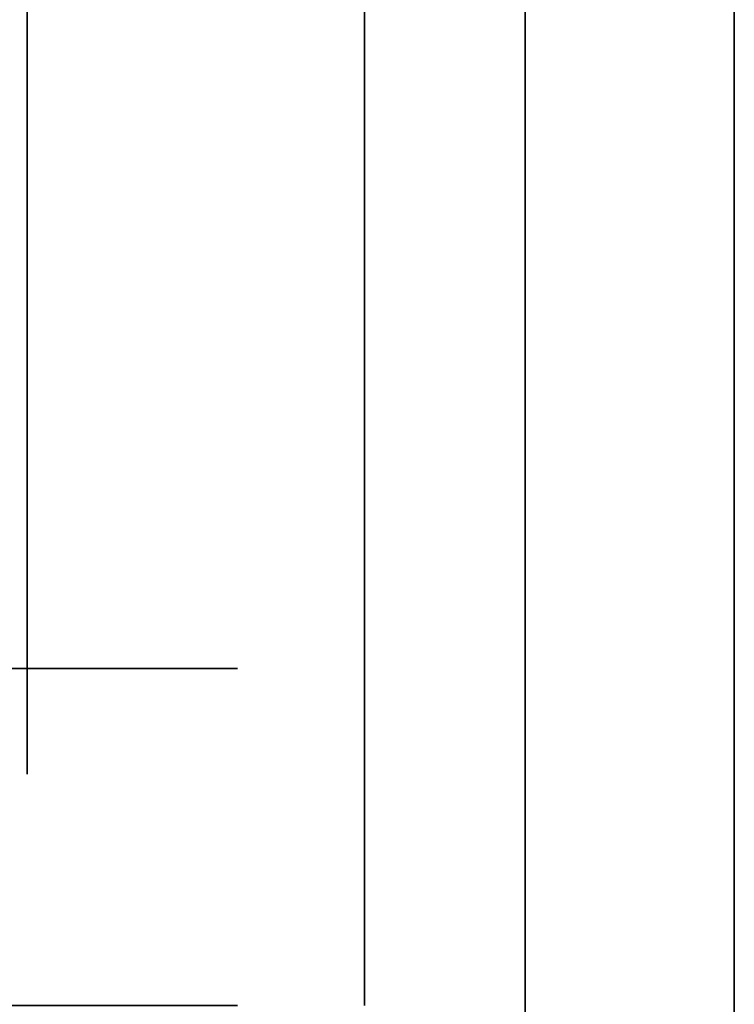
# Model space of a CAD drawing. Extents: x -1299 to -1246.9, y 2743.7 to 2747.9.
# Tile 656 of 656: x -1247.0133 to -1246.9921, y 2746.8463 to 2746.8755. Entities that reach past the tile are written whole.
import ezdxf

# ---------------------------------------------------------------- set-up
doc = ezdxf.new("R2010")
doc.units = 0
doc.header["$LTSCALE"] = 150
doc.header["$MEASUREMENT"] = 0
doc.layers.add('3DFACE_BOLT', color=7, linetype='CONTINUOUS')
doc.layers.add('3DFACE_SHAPE', color=7, linetype='CONTINUOUS')

msp = doc.modelspace()

# ---------------------------------------------------------------- linework, layer by layer
at = {"layer": '3DFACE_BOLT', "color": 1}
for points, invisible_edges in [([(-1247.013079, 2746.873236, 0.056417), (-1247.013079, 2746.879924, 0.068), (-1247.003079, 2746.873236, 0.056417)], 14), ([(-1247.003079, 2746.873236, 0.056417), (-1247.013079, 2746.879924, 0.068), (-1247.003079, 2746.879924, 0.068)], 3), ([(-1247.013079, 2746.879924, 0.068), (-1247.013079, 2746.873236, 0.079583), (-1247.003079, 2746.879924, 0.068)], 14), ([(-1247.003079, 2746.879924, 0.068), (-1247.013079, 2746.873236, 0.079583), (-1247.003079, 2746.873236, 0.079583)], 3), ([(-1247.013079, 2746.873236, 0.079583), (-1247.013079, 2746.879924, 0.068), (-1247.013079, 2746.873236, 0.056417)], 12), ([(-1247.013079, 2746.873236, 0.126417), (-1247.013079, 2746.879924, 0.138), (-1247.003079, 2746.873236, 0.126417)], 14), ([(-1247.003079, 2746.873236, 0.126417), (-1247.013079, 2746.879924, 0.138), (-1247.003079, 2746.879924, 0.138)], 3), ([(-1247.013079, 2746.879924, 0.138), (-1247.013079, 2746.873236, 0.149583), (-1247.003079, 2746.879924, 0.138)], 14), ([(-1247.003079, 2746.879924, 0.138), (-1247.013079, 2746.873236, 0.149583), (-1247.003079, 2746.873236, 0.149583)], 3), ([(-1247.013079, 2746.873236, 0.149583), (-1247.013079, 2746.879924, 0.138), (-1247.013079, 2746.873236, 0.126417)], 12), ([(-1247.003079, 2746.873236, 0.056417), (-1247.003079, 2746.879924, 0.068), (-1247.003079, 2746.873236, 0.079583)], 12), ([(-1247.003079, 2746.873236, 0.126417), (-1247.003079, 2746.879924, 0.138), (-1247.003079, 2746.873236, 0.149583)], 12), ([(-1247.003079, 2746.874157, 0.065528), (-1247.003079, 2746.874549, 0.068), (-1246.953079, 2746.874157, 0.065528)], 14), ([(-1246.953079, 2746.874157, 0.065528), (-1247.003079, 2746.874549, 0.068), (-1246.953079, 2746.874549, 0.068)], 3), ([(-1247.003079, 2746.874549, 0.068), (-1247.003079, 2746.874157, 0.070472), (-1246.953079, 2746.874549, 0.068)], 14), ([(-1246.953079, 2746.874549, 0.068), (-1247.003079, 2746.874157, 0.070472), (-1246.953079, 2746.874157, 0.070472)], 3), ([(-1247.003079, 2746.874157, 0.070472), (-1247.003079, 2746.874549, 0.068), (-1247.003079, 2746.874157, 0.065528)], 12), ([(-1247.003079, 2746.874157, 0.135528), (-1247.003079, 2746.874549, 0.138), (-1246.953079, 2746.874157, 0.135528)], 14), ([(-1246.953079, 2746.874157, 0.135528), (-1247.003079, 2746.874549, 0.138), (-1246.953079, 2746.874549, 0.138)], 3), ([(-1247.003079, 2746.874549, 0.138), (-1247.003079, 2746.874157, 0.140472), (-1246.953079, 2746.874549, 0.138)], 14), ([(-1246.953079, 2746.874549, 0.138), (-1247.003079, 2746.874157, 0.140472), (-1246.953079, 2746.874157, 0.140472)], 3), ([(-1247.003079, 2746.874157, 0.140472), (-1247.003079, 2746.874549, 0.138), (-1247.003079, 2746.874157, 0.135528)], 12), ([(-1247.003079, 2746.873021, 0.063298), (-1247.003079, 2746.874157, 0.065528), (-1246.953079, 2746.873021, 0.063298)], 14), ([(-1246.953079, 2746.873021, 0.063298), (-1247.003079, 2746.874157, 0.065528), (-1246.953079, 2746.874157, 0.065528)], 3), ([(-1247.003079, 2746.874157, 0.070472), (-1247.003079, 2746.873021, 0.072702), (-1246.953079, 2746.874157, 0.070472)], 14), ([(-1246.953079, 2746.874157, 0.070472), (-1247.003079, 2746.873021, 0.072702), (-1246.953079, 2746.873021, 0.072702)], 3), ([(-1247.003079, 2746.873021, 0.072702), (-1247.003079, 2746.874157, 0.070472), (-1247.003079, 2746.873021, 0.063298)], 14), ([(-1247.003079, 2746.873021, 0.063298), (-1247.003079, 2746.874157, 0.070472), (-1247.003079, 2746.874157, 0.065528)], 3), ([(-1247.003079, 2746.873021, 0.133298), (-1247.003079, 2746.874157, 0.135528), (-1246.953079, 2746.873021, 0.133298)], 14), ([(-1246.953079, 2746.873021, 0.133298), (-1247.003079, 2746.874157, 0.135528), (-1246.953079, 2746.874157, 0.135528)], 3), ([(-1247.003079, 2746.874157, 0.140472), (-1247.003079, 2746.873021, 0.142702), (-1246.953079, 2746.874157, 0.140472)], 14), ([(-1246.953079, 2746.874157, 0.140472), (-1247.003079, 2746.873021, 0.142702), (-1246.953079, 2746.873021, 0.142702)], 3), ([(-1247.003079, 2746.873021, 0.142702), (-1247.003079, 2746.874157, 0.140472), (-1247.003079, 2746.873021, 0.133298)], 14), ([(-1247.003079, 2746.873021, 0.133298), (-1247.003079, 2746.874157, 0.140472), (-1247.003079, 2746.874157, 0.135528)], 3), ([(-1247.013079, 2746.859861, 0.056417), (-1247.013079, 2746.873236, 0.056417), (-1247.003079, 2746.859861, 0.056417)], 14), ([(-1247.003079, 2746.859861, 0.056417), (-1247.013079, 2746.873236, 0.056417), (-1247.003079, 2746.873236, 0.056417)], 3), ([(-1247.013079, 2746.873236, 0.079583), (-1247.013079, 2746.859861, 0.079583), (-1247.003079, 2746.873236, 0.079583)], 14), ([(-1247.003079, 2746.873236, 0.079583), (-1247.013079, 2746.859861, 0.079583), (-1247.003079, 2746.859861, 0.079583)], 3), ([(-1247.013079, 2746.859861, 0.079583), (-1247.013079, 2746.873236, 0.079583), (-1247.013079, 2746.859861, 0.056417)], 14), ([(-1247.013079, 2746.859861, 0.056417), (-1247.013079, 2746.873236, 0.079583), (-1247.013079, 2746.873236, 0.056417)], 3), ([(-1247.013079, 2746.859861, 0.126417), (-1247.013079, 2746.873236, 0.126417), (-1247.003079, 2746.859861, 0.126417)], 14), ([(-1247.003079, 2746.859861, 0.126417), (-1247.013079, 2746.873236, 0.126417), (-1247.003079, 2746.873236, 0.126417)], 3), ([(-1247.013079, 2746.873236, 0.149583), (-1247.013079, 2746.859861, 0.149583), (-1247.003079, 2746.873236, 0.149583)], 14), ([(-1247.003079, 2746.873236, 0.149583), (-1247.013079, 2746.859861, 0.149583), (-1247.003079, 2746.859861, 0.149583)], 3), ([(-1247.013079, 2746.859861, 0.149583), (-1247.013079, 2746.873236, 0.149583), (-1247.013079, 2746.859861, 0.126417)], 14), ([(-1247.013079, 2746.859861, 0.126417), (-1247.013079, 2746.873236, 0.149583), (-1247.013079, 2746.873236, 0.126417)], 3), ([(-1247.003079, 2746.859861, 0.056417), (-1247.003079, 2746.873236, 0.056417), (-1247.003079, 2746.859861, 0.079583)], 14), ([(-1247.003079, 2746.859861, 0.079583), (-1247.003079, 2746.873236, 0.056417), (-1247.003079, 2746.873236, 0.079583)], 3), ([(-1247.003079, 2746.859861, 0.126417), (-1247.003079, 2746.873236, 0.126417), (-1247.003079, 2746.859861, 0.149583)], 14), ([(-1247.003079, 2746.859861, 0.149583), (-1247.003079, 2746.873236, 0.126417), (-1247.003079, 2746.873236, 0.149583)], 3), ([(-1247.003079, 2746.871251, 0.061528), (-1247.003079, 2746.873021, 0.063298), (-1246.953079, 2746.871251, 0.061528)], 14), ([(-1246.953079, 2746.871251, 0.061528), (-1247.003079, 2746.873021, 0.063298), (-1246.953079, 2746.873021, 0.063298)], 3), ([(-1247.003079, 2746.873021, 0.072702), (-1247.003079, 2746.871251, 0.074472), (-1246.953079, 2746.873021, 0.072702)], 14), ([(-1246.953079, 2746.873021, 0.072702), (-1247.003079, 2746.871251, 0.074472), (-1246.953079, 2746.871251, 0.074472)], 3), ([(-1247.003079, 2746.871251, 0.074472), (-1247.003079, 2746.873021, 0.072702), (-1247.003079, 2746.871251, 0.061528)], 14), ([(-1247.003079, 2746.871251, 0.061528), (-1247.003079, 2746.873021, 0.072702), (-1247.003079, 2746.873021, 0.063298)], 3), ([(-1247.003079, 2746.871251, 0.131528), (-1247.003079, 2746.873021, 0.133298), (-1246.953079, 2746.871251, 0.131528)], 14), ([(-1246.953079, 2746.871251, 0.131528), (-1247.003079, 2746.873021, 0.133298), (-1246.953079, 2746.873021, 0.133298)], 3), ([(-1247.003079, 2746.873021, 0.142702), (-1247.003079, 2746.871251, 0.144472), (-1246.953079, 2746.873021, 0.142702)], 14), ([(-1246.953079, 2746.873021, 0.142702), (-1247.003079, 2746.871251, 0.144472), (-1246.953079, 2746.871251, 0.144472)], 3), ([(-1247.003079, 2746.871251, 0.144472), (-1247.003079, 2746.873021, 0.142702), (-1247.003079, 2746.871251, 0.131528)], 14), ([(-1247.003079, 2746.871251, 0.131528), (-1247.003079, 2746.873021, 0.142702), (-1247.003079, 2746.873021, 0.133298)], 3), ([(-1247.003079, 2746.869021, 0.060392), (-1247.003079, 2746.871251, 0.061528), (-1246.953079, 2746.869021, 0.060392)], 14), ([(-1246.953079, 2746.869021, 0.060392), (-1247.003079, 2746.871251, 0.061528), (-1246.953079, 2746.871251, 0.061528)], 3), ([(-1247.003079, 2746.871251, 0.074472), (-1247.003079, 2746.869021, 0.075608), (-1246.953079, 2746.871251, 0.074472)], 14), ([(-1246.953079, 2746.871251, 0.074472), (-1247.003079, 2746.869021, 0.075608), (-1246.953079, 2746.869021, 0.075608)], 3), ([(-1247.003079, 2746.869021, 0.075608), (-1247.003079, 2746.871251, 0.074472), (-1247.003079, 2746.869021, 0.060392)], 14), ([(-1247.003079, 2746.869021, 0.060392), (-1247.003079, 2746.871251, 0.074472), (-1247.003079, 2746.871251, 0.061528)], 3), ([(-1247.003079, 2746.869021, 0.130392), (-1247.003079, 2746.871251, 0.131528), (-1246.953079, 2746.869021, 0.130392)], 14), ([(-1246.953079, 2746.869021, 0.130392), (-1247.003079, 2746.871251, 0.131528), (-1246.953079, 2746.871251, 0.131528)], 3), ([(-1247.003079, 2746.871251, 0.144472), (-1247.003079, 2746.869021, 0.145608), (-1246.953079, 2746.871251, 0.144472)], 14), ([(-1246.953079, 2746.871251, 0.144472), (-1247.003079, 2746.869021, 0.145608), (-1246.953079, 2746.869021, 0.145608)], 3), ([(-1247.003079, 2746.869021, 0.145608), (-1247.003079, 2746.871251, 0.144472), (-1247.003079, 2746.869021, 0.130392)], 14), ([(-1247.003079, 2746.869021, 0.130392), (-1247.003079, 2746.871251, 0.144472), (-1247.003079, 2746.871251, 0.131528)], 3), ([(-1247.003079, 2746.866549, 0.06), (-1247.003079, 2746.869021, 0.060392), (-1246.953079, 2746.866549, 0.06)], 14), ([(-1246.953079, 2746.866549, 0.06), (-1247.003079, 2746.869021, 0.060392), (-1246.953079, 2746.869021, 0.060392)], 3), ([(-1247.003079, 2746.869021, 0.075608), (-1247.003079, 2746.866549, 0.076), (-1246.953079, 2746.869021, 0.075608)], 14), ([(-1246.953079, 2746.869021, 0.075608), (-1247.003079, 2746.866549, 0.076), (-1246.953079, 2746.866549, 0.076)], 3), ([(-1247.003079, 2746.866549, 0.076), (-1247.003079, 2746.869021, 0.075608), (-1247.003079, 2746.866549, 0.06)], 14), ([(-1247.003079, 2746.866549, 0.06), (-1247.003079, 2746.869021, 0.075608), (-1247.003079, 2746.869021, 0.060392)], 3), ([(-1247.003079, 2746.866549, 0.13), (-1247.003079, 2746.869021, 0.130392), (-1246.953079, 2746.866549, 0.13)], 14), ([(-1246.953079, 2746.866549, 0.13), (-1247.003079, 2746.869021, 0.130392), (-1246.953079, 2746.869021, 0.130392)], 3), ([(-1247.003079, 2746.869021, 0.145608), (-1247.003079, 2746.866549, 0.146), (-1246.953079, 2746.869021, 0.145608)], 14), ([(-1246.953079, 2746.869021, 0.145608), (-1247.003079, 2746.866549, 0.146), (-1246.953079, 2746.866549, 0.146)], 3), ([(-1247.003079, 2746.866549, 0.146), (-1247.003079, 2746.869021, 0.145608), (-1247.003079, 2746.866549, 0.13)], 14), ([(-1247.003079, 2746.866549, 0.13), (-1247.003079, 2746.869021, 0.145608), (-1247.003079, 2746.869021, 0.130392)], 3), ([(-1247.003079, 2746.864076, 0.060392), (-1247.003079, 2746.866549, 0.06), (-1246.953079, 2746.864076, 0.060392)], 14), ([(-1246.953079, 2746.864076, 0.060392), (-1247.003079, 2746.866549, 0.06), (-1246.953079, 2746.866549, 0.06)], 3), ([(-1247.003079, 2746.866549, 0.076), (-1247.003079, 2746.864076, 0.075608), (-1246.953079, 2746.866549, 0.076)], 14), ([(-1246.953079, 2746.866549, 0.076), (-1247.003079, 2746.864076, 0.075608), (-1246.953079, 2746.864076, 0.075608)], 3), ([(-1247.003079, 2746.864076, 0.075608), (-1247.003079, 2746.866549, 0.076), (-1247.003079, 2746.864076, 0.060392)], 14), ([(-1247.003079, 2746.864076, 0.060392), (-1247.003079, 2746.866549, 0.076), (-1247.003079, 2746.866549, 0.06)], 3), ([(-1247.003079, 2746.864076, 0.130392), (-1247.003079, 2746.866549, 0.13), (-1246.953079, 2746.864076, 0.130392)], 14), ([(-1246.953079, 2746.864076, 0.130392), (-1247.003079, 2746.866549, 0.13), (-1246.953079, 2746.866549, 0.13)], 3), ([(-1247.003079, 2746.866549, 0.146), (-1247.003079, 2746.864076, 0.145608), (-1246.953079, 2746.866549, 0.146)], 14), ([(-1246.953079, 2746.866549, 0.146), (-1247.003079, 2746.864076, 0.145608), (-1246.953079, 2746.864076, 0.145608)], 3), ([(-1247.003079, 2746.864076, 0.145608), (-1247.003079, 2746.866549, 0.146), (-1247.003079, 2746.864076, 0.130392)], 14), ([(-1247.003079, 2746.864076, 0.130392), (-1247.003079, 2746.866549, 0.146), (-1247.003079, 2746.866549, 0.13)], 3), ([(-1247.003079, 2746.861846, 0.061528), (-1247.003079, 2746.864076, 0.060392), (-1246.953079, 2746.861846, 0.061528)], 14), ([(-1246.953079, 2746.861846, 0.061528), (-1247.003079, 2746.864076, 0.060392), (-1246.953079, 2746.864076, 0.060392)], 3), ([(-1247.003079, 2746.864076, 0.075608), (-1247.003079, 2746.861846, 0.074472), (-1246.953079, 2746.864076, 0.075608)], 14), ([(-1246.953079, 2746.864076, 0.075608), (-1247.003079, 2746.861846, 0.074472), (-1246.953079, 2746.861846, 0.074472)], 3), ([(-1247.003079, 2746.861846, 0.074472), (-1247.003079, 2746.864076, 0.075608), (-1247.003079, 2746.861846, 0.061528)], 14), ([(-1247.003079, 2746.861846, 0.061528), (-1247.003079, 2746.864076, 0.075608), (-1247.003079, 2746.864076, 0.060392)], 3), ([(-1247.003079, 2746.861846, 0.131528), (-1247.003079, 2746.864076, 0.130392), (-1246.953079, 2746.861846, 0.131528)], 14), ([(-1246.953079, 2746.861846, 0.131528), (-1247.003079, 2746.864076, 0.130392), (-1246.953079, 2746.864076, 0.130392)], 3), ([(-1247.003079, 2746.864076, 0.145608), (-1247.003079, 2746.861846, 0.144472), (-1246.953079, 2746.864076, 0.145608)], 14), ([(-1246.953079, 2746.864076, 0.145608), (-1247.003079, 2746.861846, 0.144472), (-1246.953079, 2746.861846, 0.144472)], 3), ([(-1247.003079, 2746.861846, 0.144472), (-1247.003079, 2746.864076, 0.145608), (-1247.003079, 2746.861846, 0.131528)], 14), ([(-1247.003079, 2746.861846, 0.131528), (-1247.003079, 2746.864076, 0.145608), (-1247.003079, 2746.864076, 0.130392)], 3), ([(-1247.003079, 2746.860076, 0.063298), (-1247.003079, 2746.861846, 0.061528), (-1246.953079, 2746.860076, 0.063298)], 14), ([(-1246.953079, 2746.860076, 0.063298), (-1247.003079, 2746.861846, 0.061528), (-1246.953079, 2746.861846, 0.061528)], 3), ([(-1247.003079, 2746.861846, 0.074472), (-1247.003079, 2746.860076, 0.072702), (-1246.953079, 2746.861846, 0.074472)], 14), ([(-1246.953079, 2746.861846, 0.074472), (-1247.003079, 2746.860076, 0.072702), (-1246.953079, 2746.860076, 0.072702)], 3), ([(-1247.003079, 2746.860076, 0.072702), (-1247.003079, 2746.861846, 0.074472), (-1247.003079, 2746.860076, 0.063298)], 14), ([(-1247.003079, 2746.860076, 0.063298), (-1247.003079, 2746.861846, 0.074472), (-1247.003079, 2746.861846, 0.061528)], 3), ([(-1247.003079, 2746.860076, 0.133298), (-1247.003079, 2746.861846, 0.131528), (-1246.953079, 2746.860076, 0.133298)], 14), ([(-1246.953079, 2746.860076, 0.133298), (-1247.003079, 2746.861846, 0.131528), (-1246.953079, 2746.861846, 0.131528)], 3), ([(-1247.003079, 2746.861846, 0.144472), (-1247.003079, 2746.860076, 0.142702), (-1246.953079, 2746.861846, 0.144472)], 14), ([(-1246.953079, 2746.861846, 0.144472), (-1247.003079, 2746.860076, 0.142702), (-1246.953079, 2746.860076, 0.142702)], 3), ([(-1247.003079, 2746.860076, 0.142702), (-1247.003079, 2746.861846, 0.144472), (-1247.003079, 2746.860076, 0.133298)], 14), ([(-1247.003079, 2746.860076, 0.133298), (-1247.003079, 2746.861846, 0.144472), (-1247.003079, 2746.861846, 0.131528)], 3), ([(-1247.003079, 2746.85894, 0.065528), (-1247.003079, 2746.860076, 0.063298), (-1246.953079, 2746.85894, 0.065528)], 14), ([(-1246.953079, 2746.85894, 0.065528), (-1247.003079, 2746.860076, 0.063298), (-1246.953079, 2746.860076, 0.063298)], 3), ([(-1247.003079, 2746.860076, 0.072702), (-1247.003079, 2746.85894, 0.070472), (-1246.953079, 2746.860076, 0.072702)], 14), ([(-1246.953079, 2746.860076, 0.072702), (-1247.003079, 2746.85894, 0.070472), (-1246.953079, 2746.85894, 0.070472)], 3), ([(-1247.003079, 2746.85894, 0.070472), (-1247.003079, 2746.860076, 0.072702), (-1247.003079, 2746.85894, 0.065528)], 14), ([(-1247.003079, 2746.85894, 0.065528), (-1247.003079, 2746.860076, 0.072702), (-1247.003079, 2746.860076, 0.063298)], 3), ([(-1247.003079, 2746.85894, 0.135528), (-1247.003079, 2746.860076, 0.133298), (-1246.953079, 2746.85894, 0.135528)], 14), ([(-1246.953079, 2746.85894, 0.135528), (-1247.003079, 2746.860076, 0.133298), (-1246.953079, 2746.860076, 0.133298)], 3), ([(-1247.003079, 2746.860076, 0.142702), (-1247.003079, 2746.85894, 0.140472), (-1246.953079, 2746.860076, 0.142702)], 14), ([(-1246.953079, 2746.860076, 0.142702), (-1247.003079, 2746.85894, 0.140472), (-1246.953079, 2746.85894, 0.140472)], 3), ([(-1247.003079, 2746.85894, 0.140472), (-1247.003079, 2746.860076, 0.142702), (-1247.003079, 2746.85894, 0.135528)], 14), ([(-1247.003079, 2746.85894, 0.135528), (-1247.003079, 2746.860076, 0.142702), (-1247.003079, 2746.860076, 0.133298)], 3), ([(-1247.013079, 2746.853174, 0.068), (-1247.013079, 2746.859861, 0.056417), (-1247.003079, 2746.853174, 0.068)], 14), ([(-1247.003079, 2746.853174, 0.068), (-1247.013079, 2746.859861, 0.056417), (-1247.003079, 2746.859861, 0.056417)], 3), ([(-1247.013079, 2746.859861, 0.079583), (-1247.013079, 2746.853174, 0.068), (-1247.003079, 2746.859861, 0.079583)], 14), ([(-1247.003079, 2746.859861, 0.079583), (-1247.013079, 2746.853174, 0.068), (-1247.003079, 2746.853174, 0.068)], 3), ([(-1247.013079, 2746.853174, 0.068), (-1247.013079, 2746.859861, 0.079583), (-1247.013079, 2746.859861, 0.056417)], 2), ([(-1247.013079, 2746.853174, 0.138), (-1247.013079, 2746.859861, 0.126417), (-1247.003079, 2746.853174, 0.138)], 14), ([(-1247.003079, 2746.853174, 0.138), (-1247.013079, 2746.859861, 0.126417), (-1247.003079, 2746.859861, 0.126417)], 3), ([(-1247.013079, 2746.859861, 0.149583), (-1247.013079, 2746.853174, 0.138), (-1247.003079, 2746.859861, 0.149583)], 14), ([(-1247.003079, 2746.859861, 0.149583), (-1247.013079, 2746.853174, 0.138), (-1247.003079, 2746.853174, 0.138)], 3), ([(-1247.013079, 2746.853174, 0.138), (-1247.013079, 2746.859861, 0.149583), (-1247.013079, 2746.859861, 0.126417)], 2), ([(-1247.003079, 2746.853174, 0.068), (-1247.003079, 2746.859861, 0.056417), (-1247.003079, 2746.859861, 0.079583)], 2), ([(-1247.003079, 2746.853174, 0.138), (-1247.003079, 2746.859861, 0.126417), (-1247.003079, 2746.859861, 0.149583)], 2), ([(-1247.003079, 2746.858549, 0.068), (-1247.003079, 2746.85894, 0.065528), (-1246.953079, 2746.858549, 0.068)], 14), ([(-1246.953079, 2746.858549, 0.068), (-1247.003079, 2746.85894, 0.065528), (-1246.953079, 2746.85894, 0.065528)], 3), ([(-1247.003079, 2746.85894, 0.070472), (-1247.003079, 2746.858549, 0.068), (-1246.953079, 2746.85894, 0.070472)], 14), ([(-1246.953079, 2746.85894, 0.070472), (-1247.003079, 2746.858549, 0.068), (-1246.953079, 2746.858549, 0.068)], 3), ([(-1247.003079, 2746.858549, 0.068), (-1247.003079, 2746.85894, 0.070472), (-1247.003079, 2746.85894, 0.065528)], 2), ([(-1247.003079, 2746.858549, 0.138), (-1247.003079, 2746.85894, 0.135528), (-1246.953079, 2746.858549, 0.138)], 14), ([(-1246.953079, 2746.858549, 0.138), (-1247.003079, 2746.85894, 0.135528), (-1246.953079, 2746.85894, 0.135528)], 3), ([(-1247.003079, 2746.85894, 0.140472), (-1247.003079, 2746.858549, 0.138), (-1246.953079, 2746.85894, 0.140472)], 14), ([(-1246.953079, 2746.85894, 0.140472), (-1247.003079, 2746.858549, 0.138), (-1246.953079, 2746.858549, 0.138)], 3), ([(-1247.003079, 2746.858549, 0.138), (-1247.003079, 2746.85894, 0.140472), (-1247.003079, 2746.85894, 0.135528)], 2), ([(-1247.013531, 2746.856309, 0.126417), (-1247.006844, 2746.856309, 0.138), (-1247.013531, 2746.846309, 0.126417)], 14), ([(-1247.013531, 2746.846309, 0.126417), (-1247.006844, 2746.856309, 0.138), (-1247.006844, 2746.846309, 0.138)], 3), ([(-1247.006844, 2746.856309, 0.138), (-1247.013531, 2746.856309, 0.149583), (-1247.006844, 2746.846309, 0.138)], 14), ([(-1247.006844, 2746.846309, 0.138), (-1247.013531, 2746.856309, 0.149583), (-1247.013531, 2746.846309, 0.149583)], 3), ([(-1247.013531, 2746.856309, 0.149583), (-1247.006844, 2746.856309, 0.138), (-1247.013531, 2746.856309, 0.126417)], 12), ([(-1247.013531, 2746.856309, 0.056417), (-1247.006844, 2746.856309, 0.068), (-1247.013531, 2746.846309, 0.056417)], 14), ([(-1247.013531, 2746.846309, 0.056417), (-1247.006844, 2746.856309, 0.068), (-1247.006844, 2746.846309, 0.068)], 3), ([(-1247.006844, 2746.856309, 0.068), (-1247.013531, 2746.856309, 0.079583), (-1247.006844, 2746.846309, 0.068)], 14), ([(-1247.006844, 2746.846309, 0.068), (-1247.013531, 2746.856309, 0.079583), (-1247.013531, 2746.846309, 0.079583)], 3), ([(-1247.013531, 2746.856309, 0.079583), (-1247.006844, 2746.856309, 0.068), (-1247.013531, 2746.856309, 0.056417)], 12)]:
    msp.add_3dface(points, dxfattribs=dict(at, invisible_edges=invisible_edges))
at = {"layer": '3DFACE_SHAPE', "color": 13}
for points, invisible_edges in [([(-1246.998319, 2746.866549, 0.1465), (-1246.998319, 2747.884449, 0.198), (-1246.998319, 2747.808449, 0.1465)], 15), ([(-1246.998319, 2747.884449, 0.198), (-1246.998319, 2746.866549, 0.1465), (-1246.998319, 2746.884449, 0.198)], 3), ([(-1246.992119, 2747.808449, 0.0595), (-1246.992119, 2746.866549, 0.0595), (-1246.992119, 2747.884449, 0.008)], 15), ([(-1246.992119, 2746.866549, 0.0595), (-1246.992119, 2746.884449, 0.008), (-1246.992119, 2747.884449, 0.008)], 13), ([(-1246.998319, 2747.802438, 0.14401), (-1246.998319, 2746.866549, 0.1465), (-1246.998319, 2747.808449, 0.1465)], 3), ([(-1246.998319, 2746.866549, 0.0595), (-1246.998319, 2747.808449, 0.0595), (-1246.998319, 2746.884449, 0.008)], 15), ([(-1246.998319, 2747.808449, 0.0595), (-1246.998319, 2746.866549, 0.0595), (-1246.998319, 2747.802438, 0.06199)], 3), ([(-1246.998319, 2747.802438, 0.07401), (-1246.998319, 2746.866549, 0.1295), (-1246.998319, 2747.808449, 0.0765)], 3), ([(-1246.998319, 2746.866549, 0.1295), (-1246.998319, 2746.872559, 0.13199), (-1246.998319, 2747.808449, 0.0765)], 14), ([(-1246.998319, 2747.808449, 0.0765), (-1246.998319, 2746.872559, 0.13199), (-1246.998319, 2747.808449, 0.1295)], 15), ([(-1246.998319, 2746.872559, 0.13199), (-1246.998319, 2747.802438, 0.13199), (-1246.998319, 2747.808449, 0.1295)], 13), ([(-1246.992119, 2746.884449, 0.198), (-1246.992119, 2746.872559, 0.14401), (-1246.992119, 2747.808449, 0.1465)], 15), ([(-1246.992119, 2747.808449, 0.1465), (-1246.992119, 2746.872559, 0.14401), (-1246.992119, 2747.802438, 0.14401)], 15), ([(-1246.992119, 2747.802438, 0.06199), (-1246.992119, 2746.872559, 0.06199), (-1246.992119, 2747.808449, 0.0595)], 3), ([(-1246.992119, 2746.872559, 0.06199), (-1246.992119, 2746.866549, 0.0595), (-1246.992119, 2747.808449, 0.0595)], 14), ([(-1246.992119, 2747.802438, 0.07401), (-1246.992119, 2747.808449, 0.0765), (-1246.992119, 2746.872559, 0.07401)], 14), ([(-1246.992119, 2747.808449, 0.0765), (-1246.992119, 2747.808449, 0.1295), (-1246.992119, 2746.872559, 0.07401)], 15), ([(-1246.992119, 2746.872559, 0.07401), (-1246.992119, 2747.808449, 0.1295), (-1246.992119, 2746.866549, 0.0765)], 3), ([(-1246.992119, 2747.808449, 0.1295), (-1246.992119, 2747.802438, 0.13199), (-1246.992119, 2746.866549, 0.0765)], 14), ([(-1246.998319, 2746.872559, 0.14401), (-1246.998319, 2746.866549, 0.1465), (-1246.998319, 2747.802438, 0.14401)], 14), ([(-1246.998319, 2747.802438, 0.14401), (-1246.998319, 2747.799949, 0.138), (-1246.998319, 2746.872559, 0.14401)], 14), ([(-1246.998319, 2746.866549, 0.0595), (-1246.998319, 2746.872559, 0.06199), (-1246.998319, 2747.802438, 0.06199)], 14), ([(-1246.998319, 2746.872559, 0.06199), (-1246.998319, 2746.875049, 0.068), (-1246.998319, 2747.802438, 0.06199)], 14), ([(-1246.998319, 2747.802438, 0.06199), (-1246.998319, 2746.875049, 0.068), (-1246.998319, 2747.799949, 0.068)], 3), ([(-1246.998319, 2747.799949, 0.068), (-1246.998319, 2746.872559, 0.07401), (-1246.998319, 2747.802438, 0.07401)], 3), ([(-1246.998319, 2746.872559, 0.07401), (-1246.998319, 2746.866549, 0.0765), (-1246.998319, 2747.802438, 0.07401)], 14), ([(-1246.998319, 2747.802438, 0.07401), (-1246.998319, 2746.866549, 0.0765), (-1246.998319, 2746.866549, 0.1295)], 15), ([(-1246.998319, 2746.872559, 0.13199), (-1246.998319, 2746.875049, 0.138), (-1246.998319, 2747.802438, 0.13199)], 14), ([(-1246.998319, 2746.875049, 0.138), (-1246.998319, 2747.799949, 0.138), (-1246.998319, 2747.802438, 0.13199)], 13), ([(-1246.992119, 2746.872559, 0.14401), (-1246.992119, 2746.875049, 0.138), (-1246.992119, 2747.802438, 0.14401)], 14), ([(-1246.992119, 2747.802438, 0.14401), (-1246.992119, 2746.875049, 0.138), (-1246.992119, 2747.799949, 0.138)], 3), ([(-1246.992119, 2747.799949, 0.138), (-1246.992119, 2746.872559, 0.13199), (-1246.992119, 2747.802438, 0.13199)], 3), ([(-1246.992119, 2746.872559, 0.06199), (-1246.992119, 2747.802438, 0.06199), (-1246.992119, 2747.799949, 0.068)], 13), ([(-1246.992119, 2746.866549, 0.0765), (-1246.992119, 2747.802438, 0.13199), (-1246.992119, 2746.866549, 0.1295)], 15), ([(-1246.992119, 2747.802438, 0.13199), (-1246.992119, 2746.872559, 0.13199), (-1246.992119, 2746.866549, 0.1295)], 15), ([(-1246.992119, 2746.872559, 0.07401), (-1246.992119, 2746.875049, 0.068), (-1246.992119, 2747.802438, 0.07401)], 14), ([(-1246.992119, 2746.875049, 0.068), (-1246.992119, 2747.799949, 0.068), (-1246.992119, 2747.802438, 0.07401)], 13), ([(-1246.998319, 2747.799949, 0.138), (-1246.998319, 2746.875049, 0.138), (-1246.998319, 2746.872559, 0.14401)], 13), ([(-1246.998319, 2746.875049, 0.068), (-1246.998319, 2746.872559, 0.07401), (-1246.998319, 2747.799949, 0.068)], 14), ([(-1246.992119, 2746.875049, 0.138), (-1246.992119, 2746.872559, 0.13199), (-1246.992119, 2747.799949, 0.138)], 14), ([(-1246.992119, 2746.875049, 0.068), (-1246.992119, 2746.872559, 0.06199), (-1246.992119, 2747.799949, 0.068)], 14), ([(-1247.003079, 2746.846309, 0.033), (-1247.003079, 2746.872559, 0.06199), (-1247.003079, 2746.892349, 0.033)], 3), ([(-1247.003079, 2746.872559, 0.06199), (-1247.003079, 2746.875049, 0.068), (-1247.003079, 2746.892349, 0.033)], 14), ([(-1247.003079, 2746.892349, 0.033), (-1247.003079, 2746.875049, 0.068), (-1247.003079, 2746.872559, 0.07401)], 13), ([(-1247.003079, 2746.872559, 0.07401), (-1247.003079, 2746.875049, 0.138), (-1247.003079, 2746.892349, 0.033)], 15), ([(-1247.003079, 2746.875049, 0.138), (-1247.003079, 2746.892349, 0.173), (-1247.003079, 2746.892349, 0.033)], 13), ([(-1247.003079, 2746.875049, 0.138), (-1247.003079, 2746.872559, 0.14401), (-1247.003079, 2746.892349, 0.173)], 14), ([(-1247.003079, 2746.892349, 0.173), (-1247.003079, 2746.872559, 0.14401), (-1247.003079, 2746.866549, 0.173)], 3), ([(-1247.003079, 2746.892349, 0.173), (-1247.003079, 2746.866549, 0.173), (-1246.998319, 2746.892349, 0.173)], 2), ([(-1247.003079, 2746.866549, 0.173), (-1247.003079, 2746.846309, 0.173), (-1246.998319, 2746.892349, 0.173)], 14), ([(-1246.998319, 2746.892349, 0.173), (-1247.003079, 2746.846309, 0.173), (-1246.998319, 2746.841549, 0.173)], 3), ([(-1247.003079, 2746.846309, 0.033), (-1246.998319, 2746.892349, 0.033), (-1246.998319, 2746.841549, 0.033)], 13), ([(-1247.003079, 2746.846309, 0.033), (-1247.003079, 2746.892349, 0.033), (-1246.998319, 2746.892349, 0.033)], 12), ([(-1246.998319, 2746.841549, 0.173), (-1246.998319, 2746.872559, 0.14401), (-1246.998319, 2746.892349, 0.173)], 3), ([(-1246.998319, 2746.872559, 0.14401), (-1246.998319, 2746.875049, 0.138), (-1246.998319, 2746.892349, 0.173)], 14), ([(-1246.998319, 2746.875049, 0.068), (-1246.998319, 2746.892349, 0.033), (-1246.998319, 2746.872559, 0.13199)], 15), ([(-1246.998319, 2746.872559, 0.13199), (-1246.998319, 2746.892349, 0.033), (-1246.998319, 2746.875049, 0.138)], 3), ([(-1246.998319, 2746.892349, 0.033), (-1246.998319, 2746.892349, 0.173), (-1246.998319, 2746.875049, 0.138)], 14), ([(-1246.998319, 2746.875049, 0.068), (-1246.998319, 2746.872559, 0.06199), (-1246.998319, 2746.892349, 0.033)], 14), ([(-1246.998319, 2746.872559, 0.06199), (-1246.998319, 2746.866549, 0.0595), (-1246.998319, 2746.892349, 0.033)], 14), ([(-1246.998319, 2746.892349, 0.033), (-1246.998319, 2746.866549, 0.0595), (-1246.998319, 2746.860538, 0.06199)], 13), ([(-1246.998319, 2746.892349, 0.033), (-1246.998319, 2746.860538, 0.06199), (-1246.998319, 2746.841549, 0.033)], 3), ([(-1248.944219, 2746.884449), (-1246.944219, 2746.884449), (-1248.944219, 2746.782449)], 2), ([(-1246.944219, 2746.884449), (-1246.944219, 2746.782449), (-1248.944219, 2746.782449)], 12), ([(-1248.944219, 2746.836549, 0.008), (-1246.944219, 2746.836549, 0.008), (-1248.944219, 2746.884449, 0.008)], 2), ([(-1246.944219, 2746.836549, 0.008), (-1246.944219, 2746.884449, 0.008), (-1248.944219, 2746.884449, 0.008)], 12), ([(-1248.944219, 2746.884449, 0.198), (-1246.944219, 2746.884449, 0.198), (-1248.944219, 2746.836549, 0.198)], 2), ([(-1246.944219, 2746.884449, 0.198), (-1246.944219, 2746.836549, 0.198), (-1248.944219, 2746.836549, 0.198)], 12), ([(-1248.944219, 2746.782449, 0.206), (-1246.944219, 2746.782449, 0.206), (-1248.944219, 2746.884449, 0.206)], 2), ([(-1246.944219, 2746.782449, 0.206), (-1246.944219, 2746.884449, 0.206), (-1248.944219, 2746.884449, 0.206)], 12), ([(-1246.998319, 2746.866549, 0.1465), (-1246.998319, 2746.860538, 0.14401), (-1246.998319, 2746.884449, 0.198)], 14), ([(-1246.998319, 2746.884449, 0.198), (-1246.998319, 2746.860538, 0.14401), (-1246.998319, 2746.836549, 0.198)], 3), ([(-1246.998319, 2746.836549, 0.008), (-1246.998319, 2746.866549, 0.0595), (-1246.998319, 2746.884449, 0.008)], 3), ([(-1246.998319, 2746.884449, 0.008), (-1246.992119, 2746.884449, 0.008), (-1246.998319, 2746.836549, 0.008)], 2), ([(-1246.992119, 2746.884449, 0.008), (-1246.992119, 2746.836549, 0.008), (-1246.998319, 2746.836549, 0.008)], 12), ([(-1246.992119, 2746.866549, 0.198), (-1246.992119, 2746.884449, 0.198), (-1246.998319, 2746.836549, 0.198)], 14), ([(-1246.998319, 2746.836549, 0.198), (-1246.992119, 2746.884449, 0.198), (-1246.998319, 2746.884449, 0.198)], 1), ([(-1246.992119, 2746.872559, 0.14401), (-1246.992119, 2746.884449, 0.198), (-1246.992119, 2746.866549, 0.1465)], 3), ([(-1246.992119, 2746.884449, 0.198), (-1246.992119, 2746.866549, 0.198), (-1246.992119, 2746.866549, 0.1465)], 14), ([(-1246.992119, 2746.866549, 0.0595), (-1246.992119, 2746.860538, 0.06199), (-1246.992119, 2746.884449, 0.008)], 14), ([(-1246.992119, 2746.884449, 0.008), (-1246.992119, 2746.860538, 0.06199), (-1246.992119, 2746.836549, 0.008)], 3), ([(-1247.003079, 2746.872559, 0.13199), (-1247.003079, 2746.875049, 0.138), (-1247.003079, 2746.872559, 0.07401)], 14), ([(-1247.003079, 2746.872559, 0.13199), (-1246.998319, 2746.872559, 0.13199), (-1247.003079, 2746.875049, 0.138)], 3), ([(-1246.998319, 2746.872559, 0.13199), (-1246.998319, 2746.875049, 0.138), (-1247.003079, 2746.875049, 0.138)], 14), ([(-1247.003079, 2746.875049, 0.138), (-1246.998319, 2746.875049, 0.138), (-1247.003079, 2746.872559, 0.14401)], 3), ([(-1246.998319, 2746.875049, 0.138), (-1246.998319, 2746.872559, 0.14401), (-1247.003079, 2746.872559, 0.14401)], 14), ([(-1247.003079, 2746.872559, 0.06199), (-1246.998319, 2746.872559, 0.06199), (-1247.003079, 2746.875049, 0.068)], 3), ([(-1246.998319, 2746.872559, 0.06199), (-1246.998319, 2746.875049, 0.068), (-1247.003079, 2746.875049, 0.068)], 14), ([(-1247.003079, 2746.875049, 0.068), (-1246.998319, 2746.875049, 0.068), (-1247.003079, 2746.872559, 0.07401)], 3), ([(-1246.998319, 2746.875049, 0.068), (-1246.998319, 2746.872559, 0.07401), (-1247.003079, 2746.872559, 0.07401)], 14), ([(-1246.998319, 2746.872559, 0.07401), (-1246.998319, 2746.875049, 0.068), (-1246.998319, 2746.872559, 0.13199)], 14), ([(-1246.998319, 2746.872559, 0.06199), (-1246.992119, 2746.872559, 0.06199), (-1246.998319, 2746.875049, 0.068)], 3), ([(-1246.992119, 2746.872559, 0.06199), (-1246.992119, 2746.875049, 0.068), (-1246.998319, 2746.875049, 0.068)], 14), ([(-1246.998319, 2746.875049, 0.068), (-1246.992119, 2746.875049, 0.068), (-1246.998319, 2746.872559, 0.07401)], 3), ([(-1246.992119, 2746.875049, 0.068), (-1246.992119, 2746.872559, 0.07401), (-1246.998319, 2746.872559, 0.07401)], 14), ([(-1246.998319, 2746.872559, 0.13199), (-1246.992119, 2746.872559, 0.13199), (-1246.998319, 2746.875049, 0.138)], 3), ([(-1246.992119, 2746.872559, 0.13199), (-1246.992119, 2746.875049, 0.138), (-1246.998319, 2746.875049, 0.138)], 14), ([(-1246.998319, 2746.875049, 0.138), (-1246.992119, 2746.875049, 0.138), (-1246.998319, 2746.872559, 0.14401)], 3), ([(-1246.992119, 2746.875049, 0.138), (-1246.992119, 2746.872559, 0.14401), (-1246.998319, 2746.872559, 0.14401)], 14), ([(-1247.003079, 2746.846309, 0.033), (-1247.003079, 2746.866549, 0.0595), (-1247.003079, 2746.872559, 0.06199)], 13), ([(-1247.003079, 2746.872559, 0.14401), (-1247.003079, 2746.866549, 0.1465), (-1247.003079, 2746.866549, 0.173)], 14), ([(-1247.003079, 2746.872559, 0.07401), (-1247.003079, 2746.866549, 0.0765), (-1247.003079, 2746.872559, 0.13199)], 14), ([(-1247.003079, 2746.866549, 0.0765), (-1247.003079, 2746.866549, 0.1295), (-1247.003079, 2746.872559, 0.13199)], 13), ([(-1247.003079, 2746.866549, 0.1295), (-1246.998319, 2746.866549, 0.1295), (-1247.003079, 2746.872559, 0.13199)], 3), ([(-1246.998319, 2746.866549, 0.1295), (-1246.998319, 2746.872559, 0.13199), (-1247.003079, 2746.872559, 0.13199)], 14), ([(-1247.003079, 2746.872559, 0.14401), (-1246.998319, 2746.872559, 0.14401), (-1247.003079, 2746.866549, 0.1465)], 3), ([(-1246.998319, 2746.872559, 0.14401), (-1246.998319, 2746.866549, 0.1465), (-1247.003079, 2746.866549, 0.1465)], 14), ([(-1247.003079, 2746.866549, 0.0595), (-1246.998319, 2746.866549, 0.0595), (-1247.003079, 2746.872559, 0.06199)], 3), ([(-1246.998319, 2746.866549, 0.0595), (-1246.998319, 2746.872559, 0.06199), (-1247.003079, 2746.872559, 0.06199)], 14), ([(-1247.003079, 2746.872559, 0.07401), (-1246.998319, 2746.872559, 0.07401), (-1247.003079, 2746.866549, 0.0765)], 3), ([(-1246.998319, 2746.872559, 0.07401), (-1246.998319, 2746.866549, 0.0765), (-1247.003079, 2746.866549, 0.0765)], 14), ([(-1246.998319, 2746.866549, 0.1465), (-1246.998319, 2746.872559, 0.14401), (-1246.998319, 2746.841549, 0.173)], 14), ([(-1246.998319, 2746.872559, 0.13199), (-1246.998319, 2746.866549, 0.1295), (-1246.998319, 2746.872559, 0.07401)], 14), ([(-1246.998319, 2746.866549, 0.1295), (-1246.998319, 2746.866549, 0.0765), (-1246.998319, 2746.872559, 0.07401)], 13), ([(-1246.998319, 2746.872559, 0.07401), (-1246.992119, 2746.872559, 0.07401), (-1246.998319, 2746.866549, 0.0765)], 3), ([(-1246.992119, 2746.872559, 0.07401), (-1246.992119, 2746.866549, 0.0765), (-1246.998319, 2746.866549, 0.0765)], 14), ([(-1246.998319, 2746.866549, 0.0595), (-1246.992119, 2746.866549, 0.0595), (-1246.998319, 2746.872559, 0.06199)], 3), ([(-1246.992119, 2746.866549, 0.0595), (-1246.992119, 2746.872559, 0.06199), (-1246.998319, 2746.872559, 0.06199)], 14), ([(-1246.998319, 2746.866549, 0.1295), (-1246.992119, 2746.866549, 0.1295), (-1246.998319, 2746.872559, 0.13199)], 3), ([(-1246.992119, 2746.866549, 0.1295), (-1246.992119, 2746.872559, 0.13199), (-1246.998319, 2746.872559, 0.13199)], 14), ([(-1246.998319, 2746.872559, 0.14401), (-1246.992119, 2746.872559, 0.14401), (-1246.998319, 2746.866549, 0.1465)], 3), ([(-1246.992119, 2746.872559, 0.14401), (-1246.992119, 2746.866549, 0.1465), (-1246.998319, 2746.866549, 0.1465)], 14), ([(-1247.003079, 2746.866549, 0.1465), (-1247.003079, 2746.860538, 0.14401), (-1247.003079, 2746.866549, 0.173)], 14), ([(-1247.003079, 2746.866549, 0.173), (-1247.003079, 2746.860538, 0.14401), (-1247.003079, 2746.846309, 0.173)], 15), ([(-1247.003079, 2746.866549, 0.0765), (-1247.003079, 2746.860538, 0.07401), (-1247.003079, 2746.866549, 0.1295)], 14), ([(-1247.003079, 2746.860538, 0.07401), (-1247.003079, 2746.858049, 0.068), (-1247.003079, 2746.866549, 0.1295)], 14), ([(-1247.003079, 2746.866549, 0.1295), (-1247.003079, 2746.858049, 0.068), (-1247.003079, 2746.860538, 0.13199)], 15), ([(-1247.003079, 2746.860538, 0.06199), (-1247.003079, 2746.866549, 0.0595), (-1247.003079, 2746.846309, 0.033)], 14), ([(-1247.003079, 2746.860538, 0.13199), (-1246.998319, 2746.860538, 0.13199), (-1247.003079, 2746.866549, 0.1295)], 3), ([(-1246.998319, 2746.860538, 0.13199), (-1246.998319, 2746.866549, 0.1295), (-1247.003079, 2746.866549, 0.1295)], 14), ([(-1247.003079, 2746.866549, 0.1465), (-1246.998319, 2746.866549, 0.1465), (-1247.003079, 2746.860538, 0.14401)], 3), ([(-1246.998319, 2746.866549, 0.1465), (-1246.998319, 2746.860538, 0.14401), (-1247.003079, 2746.860538, 0.14401)], 14), ([(-1247.003079, 2746.860538, 0.06199), (-1246.998319, 2746.860538, 0.06199), (-1247.003079, 2746.866549, 0.0595)], 3), ([(-1246.998319, 2746.860538, 0.06199), (-1246.998319, 2746.866549, 0.0595), (-1247.003079, 2746.866549, 0.0595)], 14), ([(-1247.003079, 2746.866549, 0.0765), (-1246.998319, 2746.866549, 0.0765), (-1247.003079, 2746.860538, 0.07401)], 3), ([(-1246.998319, 2746.866549, 0.0765), (-1246.998319, 2746.860538, 0.07401), (-1247.003079, 2746.860538, 0.07401)], 14), ([(-1246.998319, 2746.860538, 0.14401), (-1246.998319, 2746.866549, 0.1465), (-1246.998319, 2746.841549, 0.138)], 14), ([(-1246.998319, 2746.841549, 0.138), (-1246.998319, 2746.866549, 0.1465), (-1246.998319, 2746.841549, 0.173)], 15), ([(-1246.998319, 2746.860538, 0.07401), (-1246.998319, 2746.866549, 0.0765), (-1246.998319, 2746.860538, 0.13199)], 14), ([(-1246.998319, 2746.866549, 0.0765), (-1246.998319, 2746.866549, 0.1295), (-1246.998319, 2746.860538, 0.13199)], 13), ([(-1246.998319, 2746.866549, 0.0765), (-1246.992119, 2746.866549, 0.0765), (-1246.998319, 2746.860538, 0.07401)], 3), ([(-1246.992119, 2746.866549, 0.0765), (-1246.992119, 2746.860538, 0.07401), (-1246.998319, 2746.860538, 0.07401)], 14), ([(-1246.998319, 2746.860538, 0.06199), (-1246.992119, 2746.860538, 0.06199), (-1246.998319, 2746.866549, 0.0595)], 3), ([(-1246.992119, 2746.860538, 0.06199), (-1246.992119, 2746.866549, 0.0595), (-1246.998319, 2746.866549, 0.0595)], 14), ([(-1246.998319, 2746.866549, 0.1465), (-1246.992119, 2746.866549, 0.1465), (-1246.998319, 2746.860538, 0.14401)], 3), ([(-1246.992119, 2746.866549, 0.1465), (-1246.992119, 2746.860538, 0.14401), (-1246.998319, 2746.860538, 0.14401)], 14), ([(-1246.998319, 2746.860538, 0.13199), (-1246.992119, 2746.860538, 0.13199), (-1246.998319, 2746.866549, 0.1295)], 3), ([(-1246.992119, 2746.860538, 0.13199), (-1246.992119, 2746.866549, 0.1295), (-1246.998319, 2746.866549, 0.1295)], 14), ([(-1246.998319, 2746.866549, 0.0765), (-1246.998319, 2746.860538, 0.07401), (-1246.998319, 2746.866549, 0.1295)], 14), ([(-1246.998319, 2746.860538, 0.07401), (-1246.998319, 2746.858049, 0.068), (-1246.998319, 2746.866549, 0.1295)], 14), ([(-1246.998319, 2746.866549, 0.1295), (-1246.998319, 2746.858049, 0.068), (-1246.998319, 2746.860538, 0.13199)], 3), ([(-1246.998319, 2746.860538, 0.06199), (-1246.998319, 2746.866549, 0.0595), (-1246.998319, 2746.836549, 0.008)], 14), ([(-1246.992119, 2746.836549, 0.198), (-1246.992119, 2746.866549, 0.198), (-1246.998319, 2746.836549, 0.198)], 2), ([(-1246.992119, 2746.866549, 0.1295), (-1246.992119, 2746.860538, 0.13199), (-1246.992119, 2746.866549, 0.0765)], 14), ([(-1246.992119, 2746.860538, 0.13199), (-1246.992119, 2746.858049, 0.138), (-1246.992119, 2746.866549, 0.0765)], 14), ([(-1246.992119, 2746.866549, 0.0765), (-1246.992119, 2746.858049, 0.138), (-1246.992119, 2746.860538, 0.07401)], 15), ([(-1246.992119, 2746.836549, 0.198), (-1246.992119, 2746.860538, 0.14401), (-1246.992119, 2746.866549, 0.198)], 3), ([(-1246.992119, 2746.860538, 0.14401), (-1246.992119, 2746.866549, 0.1465), (-1246.992119, 2746.866549, 0.198)], 14), ([(-1247.003079, 2746.860538, 0.14401), (-1247.003079, 2746.858049, 0.138), (-1247.003079, 2746.846309, 0.173)], 14), ([(-1247.003079, 2746.858049, 0.138), (-1247.003079, 2746.860538, 0.13199), (-1247.003079, 2746.846309, 0.033)], 14), ([(-1247.003079, 2746.858049, 0.068), (-1247.003079, 2746.846309, 0.033), (-1247.003079, 2746.860538, 0.13199)], 15), ([(-1247.003079, 2746.858049, 0.068), (-1247.003079, 2746.860538, 0.06199), (-1247.003079, 2746.846309, 0.033)], 14), ([(-1247.003079, 2746.860538, 0.14401), (-1246.998319, 2746.860538, 0.14401), (-1247.003079, 2746.858049, 0.138)], 3), ([(-1246.998319, 2746.860538, 0.14401), (-1246.998319, 2746.858049, 0.138), (-1247.003079, 2746.858049, 0.138)], 14), ([(-1247.003079, 2746.858049, 0.138), (-1246.998319, 2746.858049, 0.138), (-1247.003079, 2746.860538, 0.13199)], 3), ([(-1246.998319, 2746.858049, 0.138), (-1246.998319, 2746.860538, 0.13199), (-1247.003079, 2746.860538, 0.13199)], 14), ([(-1247.003079, 2746.860538, 0.07401), (-1246.998319, 2746.860538, 0.07401), (-1247.003079, 2746.858049, 0.068)], 3), ([(-1246.998319, 2746.860538, 0.07401), (-1246.998319, 2746.858049, 0.068), (-1247.003079, 2746.858049, 0.068)], 14), ([(-1247.003079, 2746.858049, 0.068), (-1246.998319, 2746.858049, 0.068), (-1247.003079, 2746.860538, 0.06199)], 3), ([(-1246.998319, 2746.858049, 0.068), (-1246.998319, 2746.860538, 0.06199), (-1247.003079, 2746.860538, 0.06199)], 14), ([(-1246.998319, 2746.858049, 0.138), (-1246.998319, 2746.860538, 0.14401), (-1246.998319, 2746.841549, 0.138)], 14), ([(-1246.998319, 2746.860538, 0.13199), (-1246.998319, 2746.858049, 0.138), (-1246.998319, 2746.860538, 0.07401)], 14), ([(-1246.998319, 2746.858049, 0.138), (-1246.998319, 2746.841549, 0.138), (-1246.998319, 2746.860538, 0.07401)], 15), ([(-1246.998319, 2746.860538, 0.07401), (-1246.998319, 2746.841549, 0.138), (-1246.998319, 2746.858049, 0.068)], 3), ([(-1246.998319, 2746.841549, 0.033), (-1246.998319, 2746.860538, 0.06199), (-1246.998319, 2746.841549, 0.068)], 3), ([(-1246.998319, 2746.860538, 0.06199), (-1246.998319, 2746.858049, 0.068), (-1246.998319, 2746.841549, 0.068)], 14), ([(-1246.998319, 2746.860538, 0.07401), (-1246.992119, 2746.860538, 0.07401), (-1246.998319, 2746.858049, 0.068)], 3), ([(-1246.992119, 2746.860538, 0.07401), (-1246.992119, 2746.858049, 0.068), (-1246.998319, 2746.858049, 0.068)], 14), ([(-1246.998319, 2746.858049, 0.068), (-1246.992119, 2746.858049, 0.068), (-1246.998319, 2746.860538, 0.06199)], 3), ([(-1246.992119, 2746.858049, 0.068), (-1246.992119, 2746.860538, 0.06199), (-1246.998319, 2746.860538, 0.06199)], 14), ([(-1246.998319, 2746.860538, 0.14401), (-1246.992119, 2746.860538, 0.14401), (-1246.998319, 2746.858049, 0.138)], 3), ([(-1246.992119, 2746.860538, 0.14401), (-1246.992119, 2746.858049, 0.138), (-1246.998319, 2746.858049, 0.138)], 14), ([(-1246.998319, 2746.858049, 0.138), (-1246.992119, 2746.858049, 0.138), (-1246.998319, 2746.860538, 0.13199)], 3), ([(-1246.992119, 2746.858049, 0.138), (-1246.992119, 2746.860538, 0.13199), (-1246.998319, 2746.860538, 0.13199)], 14), ([(-1246.998319, 2746.860538, 0.14401), (-1246.998319, 2746.858049, 0.138), (-1246.998319, 2746.836549, 0.198)], 14), ([(-1246.998319, 2746.858049, 0.138), (-1246.998319, 2746.860538, 0.13199), (-1246.998319, 2746.836549, 0.008)], 14), ([(-1246.998319, 2746.858049, 0.068), (-1246.998319, 2746.836549, 0.008), (-1246.998319, 2746.860538, 0.13199)], 15), ([(-1246.998319, 2746.858049, 0.068), (-1246.998319, 2746.860538, 0.06199), (-1246.998319, 2746.836549, 0.008)], 14), ([(-1246.992119, 2746.860538, 0.06199), (-1246.992119, 2746.858049, 0.068), (-1246.992119, 2746.836549, 0.008)], 14), ([(-1246.992119, 2746.858049, 0.068), (-1246.992119, 2746.860538, 0.07401), (-1246.992119, 2746.836549, 0.198)], 14), ([(-1246.992119, 2746.858049, 0.138), (-1246.992119, 2746.836549, 0.198), (-1246.992119, 2746.860538, 0.07401)], 15), ([(-1246.992119, 2746.858049, 0.138), (-1246.992119, 2746.860538, 0.14401), (-1246.992119, 2746.836549, 0.198)], 14), ([(-1247.003079, 2746.846309, 0.173), (-1247.003079, 2746.858049, 0.138), (-1247.003079, 2746.846309, 0.033)], 3), ([(-1246.998319, 2746.841549, 0.138), (-1246.998319, 2746.841549, 0.068), (-1246.998319, 2746.858049, 0.068)], 14), ([(-1246.998319, 2746.836549, 0.198), (-1246.998319, 2746.858049, 0.138), (-1246.998319, 2746.836549, 0.008)], 3), ([(-1246.992119, 2746.836549, 0.008), (-1246.992119, 2746.858049, 0.068), (-1246.992119, 2746.836549, 0.198)], 3)]:
    msp.add_3dface(points, dxfattribs=dict(at, invisible_edges=invisible_edges))

doc.saveas('drawing.dxf')
